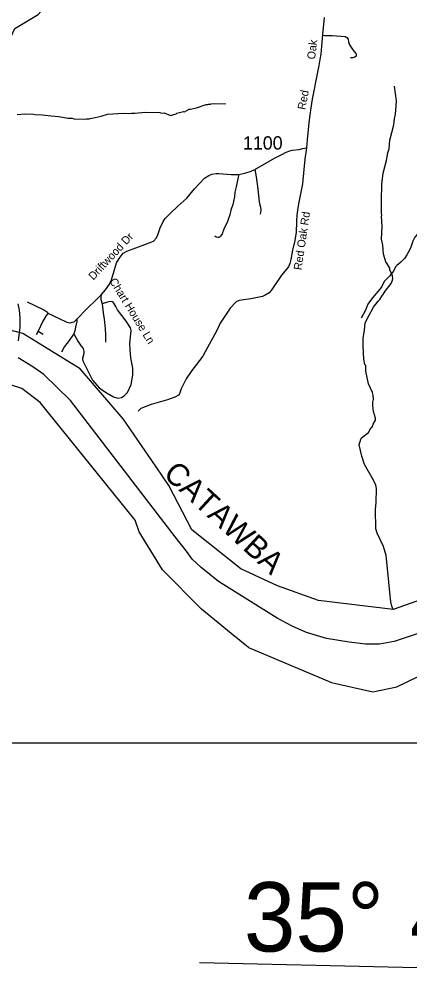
# Model space of a CAD drawing. Extents: x 1159738 to 1321356, y 736314 to 882035.
# Drawn here: x 1285565 to 1289225, y 736314 to 745364 of the extents above; entities that cross this region are included whole.
import ezdxf

# ---------------------------------------------------------------- set-up
doc = ezdxf.new("R2010")
doc.units = 0
for name, color, linetype in [('Exist Boundary Political CountyLine', 7, 'Continuous'), ('Exist Hydrographic Lake Shore', 7, 'Continuous'), ('Exist Hydrographic Misc Water Feature', 7, 'Continuous'), ('Exist Hydrographic River Shore Label', 7, 'Continuous'), ('Exist Railroad Mainline', 7, 'Continuous'), ('Exist Road Non-System Type 51', 7, 'Continuous'), ('Exist Road Non-System Type 51 Label', 7, 'Continuous'), ('Exist Road Secondary Type 51 Attributed', 7, 'Continuous'), ('Exist Road Secondary Type 51 Label', 7, 'Continuous'), ('Exist Road Secondary Type 51 Number Label', 7, 'Continuous'), ('Map Preparation Inset Cut Line', 7, 'Continuous'), ('Map Preparation Longitude Latitude Label', 7, 'Continuous'), ('Map Preparation Longitude Latitude Lines', 7, 'Continuous')]:
    doc.layers.add(name, color=color, linetype=linetype)

msp = doc.modelspace()

# ---------------------------------------------------------------- linework, layer by layer
at = {"layer": 'Exist Boundary Political CountyLine'}
msp.add_lwpolyline([(1289636.1, 739714.9), (1289080.2, 739532), (1288941.6, 739506.8), (1288809.5, 739505.4), (1288655.8, 739524.5), (1288444.4, 739560.8), (1288257.4, 739614.5), (1288122.6, 739675.3), (1287982, 739750.1), (1287432.7, 740095.3), (1287269.2, 740224.7), (1287186.7, 740304.4), (1287132.2, 740379.5), (1287026.8, 740511.7), (1286046, 741792.1), (1285794.7, 742033.2), (1285692.2, 742107.3), (1285554, 742192)], dxfattribs=at)
at = {"layer": 'Exist Hydrographic Lake Shore'}
for points in [[(1287714.1, 739474.2), (1287550.7, 739606.4), (1287272.1, 739834.3), (1286906.1, 740202.8), (1286690, 740558.4), (1286651.1, 740667.5), (1285761, 741771.9), (1285589, 741903.3), (1284670, 742200.8), (1284231, 742285.1), (1283597.9, 742652.4), (1283007, 743064.7), (1282629, 743266), (1281648, 743742), (1281344.9, 743958.1), (1280775.9, 744222.3), (1279982.9, 744533.7), (1279268.9, 744666.2), (1279072.2, 744691.2)], [(1289948, 740076.7), (1289717.3, 740060.2), (1289070.1, 739831.7), (1288371.2, 739917.3), (1287986.6, 740054.7), (1287640.5, 740214.1), (1287182.1, 740578), (1286967.1, 740992.6), (1286847, 741169.1), (1286539.9, 741619.9), (1286134.5, 742086), (1285598.8, 742418.6), (1285071, 742557.2)], [(1287714.1, 739474.2), (1288490.1, 739146.8), (1288879.1, 739060.2), (1289105.1, 739104.9), (1289511.1, 739303.5), (1289900.1, 739535.4)]]:
    msp.add_lwpolyline(points, dxfattribs=at)
at = {"layer": 'Exist Hydrographic Misc Water Feature'}
for points in [[(1285071, 742557.2), (1285113, 742914.1), (1285108, 743038.9), (1284943, 743436.2), (1284967, 743744.2), (1285038, 743943), (1285061.4, 744174.8), (1285024, 744691.8), (1285060, 744815.8), (1285181, 745007), (1285360, 745134.7), (1285486, 745197.8), (1285522, 745279.1), (1285742, 745409.3), (1285836, 745515.7), (1285853.9, 745590.9), (1285832.9, 746090.2), (1285795, 746225.6), (1285832.9, 746431.6), (1285832.9, 746750.1), (1285809.9, 746816.2), (1285812, 747259.3), (1285742, 747477.3), (1285744.9, 747575.8)], [(1289070.1, 739831.7), (1289058.1, 739863.6), (1289049.2, 739903.8), (1289037.7, 739992.1), (1289020.9, 740184.1), (1289003.2, 740337.1), (1288979.5, 740421.7), (1288919.1, 740547.4), (1288908.1, 740587.7), (1288903.2, 740769.6), (1288910.1, 740834), (1288914.6, 740965.4), (1288907.5, 740995.6), (1288886.8, 741044.2), (1288800.8, 741190.6), (1288775, 741267.4), (1288751.9, 741376), (1288767.5, 741428.7), (1288773.8, 741439.4), (1288839.1, 741489.5), (1288864.4, 741536.8), (1288870.5, 741538.6), (1288878.9, 741552.4), (1288883.4, 741568.2), (1288904.4, 741607.6), (1288904.9, 741623.6), (1288886.7, 741688.1), (1288878.2, 741744.3), (1288879.1, 741776.3), (1288883.8, 741800.2), (1288882.9, 741840.1), (1288875.6, 741864.3), (1288839.8, 741945.4), (1288812.3, 742065.4), (1288812.6, 742122.1), (1288806.7, 742124.3), (1288804.8, 742128.3), (1288796.2, 742178.6), (1288787.6, 742298.8), (1288787.6, 742370.8), (1288801.8, 742450.3), (1288807.6, 742518.1), (1288843.8, 742591.3), (1288886, 742666.8), (1288929.3, 742722.6), (1288945.8, 742738.1), (1288968.9, 742777.5), (1288977.1, 742785.2), (1288994, 742816.8), (1289051.9, 742887.1), (1289064.8, 742918.7), (1289067.3, 742934.6), (1289062, 742958.8), (1289039.5, 743015.4), (1289038, 743031.4), (1289009.1, 743077.4), (1289003.3, 743080.4), (1288977.5, 743161.1), (1288971.9, 743245.3), (1288961.4, 743301.6), (1288966.7, 743421.4), (1288961.4, 743517.5), (1288963.6, 743525.5), (1288960.3, 743549.6), (1288959.4, 743661.5), (1288962.6, 743818.3), (1288974.6, 743921.1), (1289007.9, 744040), (1289019.9, 744111.7), (1289031, 744151.4), (1289039.2, 744231.1), (1289075.2, 744374.1), (1289080.7, 744429.9), (1289090, 744473.6), (1289098.2, 744553.3), (1289099.5, 744601.3), (1289081.2, 744737.8)], [(1285545.1, 744471.3), (1285617.3, 744477.2), (1285697.3, 744474.9), (1285713.1, 744470.5), (1285781, 744468.5), (1285864.8, 744458.1), (1285937.2, 744453.5), (1286020.2, 744437.6), (1286060.2, 744436.5), (1286076.1, 744432.1), (1286180.1, 744429.1), (1286196.2, 744432.6), (1286220.2, 744431.9), (1286228.3, 744435.7), (1286276.4, 744442.3), (1286332.8, 744454.7), (1286393.4, 744474.9), (1286537.7, 744482.8), (1286601.6, 744481), (1286617.6, 744484.5), (1286649.6, 744483.6), (1286745.9, 744492.8), (1286881.9, 744488.9), (1286897.8, 744484.4), (1286921.8, 744485.8), (1286981.2, 744462.1), (1287034.8, 744479.1), (1287041.8, 744484.3), (1287104, 744500.3), (1287114.2, 744498.2), (1287158.9, 744522.9), (1287170.9, 744522.6), (1287227.3, 744535), (1287316.1, 744564.5), (1287332.1, 744564), (1287340.2, 744567.7), (1287356.1, 744567.3), (1287364.2, 744571.1), (1287396.3, 744574.2), (1287500.4, 744573.2)]]:
    msp.add_lwpolyline(points, dxfattribs=at)
at = {"layer": 'Exist Railroad Mainline'}
msp.add_lwpolyline([(1285559.1, 742350.9), (1285573.6, 742478.4), (1285573.6, 742565.4), (1285567.4, 742636.4), (1285554.9, 742696.5)], dxfattribs=at)
at = {"layer": 'Exist Road Non-System Type 51'}
for points in [[(1288406.3, 745215.9), (1288427.5, 745213.4), (1288497.8, 745211.9), (1288579.9, 745207.5), (1288618.7, 745202.4), (1288635.6, 745194.3), (1288648, 745177.5), (1288651.7, 745153.3), (1288661.2, 745123.9), (1288690.5, 745079.2), (1288719.1, 745043.3), (1288723.5, 745030.1), (1288722, 745019.8), (1288711, 745009.6), (1288692.7, 745003.7), (1288670, 745003)], [(1288243.3, 744083.3), (1288231.5, 743956.8), (1288218.3, 743823.3), (1288182.7, 743635.7), (1288166.8, 743530), (1288162.9, 743464.7), (1288159, 743369.6), (1288147.1, 743289), (1288127.3, 743199.2), (1288111.4, 743113.3), (1288102.2, 743073.6), (1288089, 743045.1), (1288024.3, 742964.5), (1287926.6, 742823.1), (1287905.9, 742801.2), (1287868.9, 742777.4), (1287843.8, 742766.9), (1287734.2, 742744.4), (1287626, 742728.5), (1287598.3, 742715.3), (1287542.8, 742655.9), (1287484.7, 742572.6), (1287449.1, 742514.5), (1287413.4, 742441.8), (1287330.5, 742287.9), (1287286.9, 742204.7), (1287181.3, 742072.5), (1287128.6, 741995.2), (1287082.4, 741901.4), (1287067.9, 741853.8), (1287056, 741840.6), (1287024.3, 741823.4), (1286955.6, 741795.7), (1286799.8, 741752.1), (1286705.1, 741715.6), (1286680, 741690.5)], [(1287773.4, 743957.6), (1287853, 744003.7), (1287957.4, 744062.1), (1288025.4, 744098.2), (1288065.9, 744118.2), (1288099.6, 744131.3), (1288122, 744137.6), (1288188.6, 744144.9), (1288224.1, 744154.3), (1288252.7, 744160.2)], [(1286333.7, 742781.4), (1286374.4, 742827.2), (1286411.2, 742880.9), (1286429.3, 742921.5), (1286453.6, 743006.3), (1286475.3, 743082.1), (1286500.8, 743123.3), (1286539.5, 743171.4), (1286571.9, 743190.7), (1286742.5, 743252.8), (1286824.2, 743285.8), (1286851, 743316.4), (1286864.1, 743345.1), (1286885.9, 743408.8), (1286912.6, 743469.6), (1286933.2, 743498.3), (1286974.9, 743542), (1287051, 743613.8), (1287134.4, 743688.9), (1287206.2, 743775), (1287300.7, 743874.6), (1287341.9, 743901.4), (1287369.3, 743910.8), (1287410.5, 743918.9), (1287435.2, 743918.2), (1287551.2, 743910.7), (1287623.5, 743908.8), (1287678.4, 743920.7), (1287740.1, 743941.3), (1287773.4, 743957.6)], [(1287623.5, 743908.8), (1287615.3, 743883.4), (1287598.5, 743794.2), (1287586.6, 743744.9), (1287582.2, 743700.6), (1287565.4, 743628.2), (1287546.7, 743575.2), (1287538, 743530.1), (1287515.6, 743469.5), (1287483.8, 743396.5), (1287466.4, 743353), (1287451.4, 743329.9), (1287439.5, 743318.7), (1287428.3, 743317.4), (1287411.5, 743320.5), (1287399, 743331.1)], [(1287773.4, 743957.6), (1287785.3, 743887.1), (1287802.1, 743771.6), (1287814, 743654.3), (1287820.8, 743623.5), (1287827.1, 743603.5), (1287828.9, 743576.1), (1287823.9, 743538.6)], [(1289646.8, 743539.8), (1289612.1, 743523.8), (1289518, 743479.6), (1289414.7, 743423.8), (1289293.9, 743347.1), (1289273.2, 743323.1), (1289253.5, 743283.6), (1289233.7, 743229), (1289222.1, 743201.1), (1289198.9, 743155.7), (1289175.7, 743123.2), (1289142, 743087.2), (1289102.5, 743057), (1289091, 743043.3), (1289071.2, 743002.6), (1289036.4, 742956.2), (1288984.1, 742906.2), (1288959.7, 742851.6), (1288875.2, 742754.5), (1288832.2, 742694.1), (1288809, 742636), (1288770.7, 742562.8)], [(1286333.7, 742781.4), (1286290.9, 742740.3), (1286194.2, 742646), (1286103.8, 742551.8), (1286076.5, 742526.3), (1286059.1, 742520.7), (1286038.5, 742517), (1286015.4, 742523.2), (1285877.6, 742586.9), (1285842.1, 742604.3), (1285830.8, 742602.5), (1285817.1, 742588.1), (1285784.1, 742528.8), (1285741.9, 742439.1), (1285723.2, 742404.8)], [(1286333.7, 742781.4), (1286329.4, 742760.8), (1286328.8, 742737.1), (1286342.5, 742697.8)], [(1285842.1, 742604.3), (1285831.1, 742616.5), (1285791.2, 742640.3), (1285641.6, 742711.4)], [(1286075.9, 742416.4), (1286115.5, 742346.4), (1286144.5, 742300.2), (1286164.3, 742277.7), (1286170.9, 742251.3), (1286169.6, 742231.4), (1286156.4, 742185.2), (1286160.4, 742161.4), (1286206.6, 742067.6), (1286250.1, 741980.4), (1286316.2, 741907.7), (1286387.4, 741858.8), (1286449.3, 741823.5), (1286490.3, 741811.6), (1286523.3, 741819.5), (1286548.3, 741835.4), (1286578.7, 741864.5), (1286614.4, 741941.1), (1286628.9, 742029.6), (1286628.9, 742093.1), (1286610.4, 742190.8), (1286603.8, 742268.8), (1286602.5, 742325.6), (1286614.3, 742445.3), (1286607.7, 742471.7), (1286565.5, 742535.1), (1286484.9, 742640.8), (1286469.2, 742673.3), (1286452.8, 742704), (1286443.5, 742715.3), (1286420.4, 742717.2), (1286390.5, 742711.5), (1286342.5, 742697.8)], [(1286342.5, 742697.8), (1286350, 742613.6), (1286361.8, 742551.8), (1286370.5, 742466.9), (1286373.6, 742407.4), (1286372.4, 742336.2)], [(1286103.8, 742551.8), (1286103.3, 742531.5), (1286093.2, 742478), (1286086.1, 742442.7), (1286075.9, 742416.4)], [(1285741.9, 742439.1), (1285788.7, 742413.5)], [(1286075.9, 742416.4), (1286024.6, 742340.7), (1285990.3, 742298.3), (1285960, 742243.8)]]:
    msp.add_lwpolyline(points, dxfattribs=at)
at = {"layer": 'Exist Road Secondary Type 51 Attributed'}
msp.add_lwpolyline([(1288424.2, 745381), (1288408.2, 745220.1), (1288398.6, 745112.2), (1288390.1, 745037.1), (1288383.7, 744986.9), (1288374.4, 744929.9), (1288358.7, 744851.4), (1288311.4, 744615.6), (1288297.5, 744535.5), (1288287, 744466), (1288278.2, 744396.3), (1288274.7, 744362.7), (1288264, 744234.3), (1288256.2, 744158.4), (1288248, 744092.6), (1288246.2, 744078.3)], dxfattribs=at)
at = {"layer": 'Map Preparation Inset Cut Line'}
msp.add_lwpolyline([(1232800.5, 766757), (1308483.8, 766757), (1308483.8, 738579.5), (1232800.5, 738579.5)], close=True, dxfattribs=at)
at = {"layer": 'Map Preparation Longitude Latitude Lines'}
msp.add_line((1287255.4, 736523), (1295982.3, 736314.2), dxfattribs=at)

# ---------------------------------------------------------------- texts
at = {"layer": 'Exist Hydrographic River Shore Label'}
msp.add_text('CATAWBA', height=210, rotation=317.38115, dxfattribs=at).set_placement((1286904.6, 741087.2))
at = {"layer": 'Exist Road Non-System Type 51 Label'}
for s, rotation, p in [('Red Oak Rd', 81.56884, (1288210.1, 743009.4)), ('Driftwood Dr', 47.03835, (1286260.2, 742914)), ('Chart House Ln', 301.72992, (1286406.9, 742910.3))]:
    msp.add_text(s, height=75, rotation=rotation, dxfattribs=at).set_placement(p)
at = {"layer": 'Exist Road Secondary Type 51 Label'}
for s, rotation, p in [('Oak', 83.39708, (1288337.1, 744985.1)), ('Red', 79.16802, (1288245.4, 744511.6))]:
    msp.add_text(s, height=75, rotation=rotation, dxfattribs=at).set_placement(p)
at = {"layer": 'Exist Road Secondary Type 51 Number Label'}
msp.add_text('1100', height=125, dxfattribs=at).set_placement((1287661.4, 744142.6))
at = {"layer": 'Map Preparation Longitude Latitude Label'}
msp.add_text("35° 45'", height=650, dxfattribs=at).set_placement((1287670, 736625.3))

doc.saveas('drawing.dxf')
